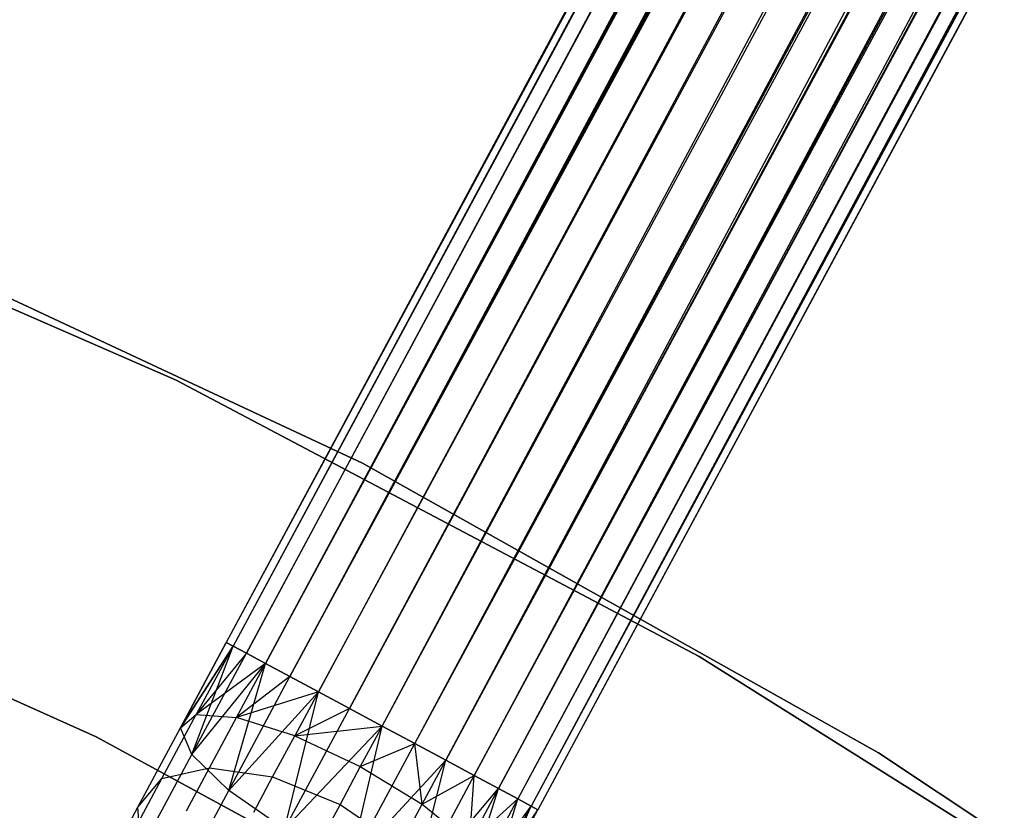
# Model space of a CAD drawing. Extents: x -189 to 189, y -189 to 189.
# Tile 475 of 591: x 18.42 to 23.96, y 37.62 to 42.07. Entities that reach past the tile are written whole.
import ezdxf

# ---------------------------------------------------------------- set-up
doc = ezdxf.new("R2010")
doc.units = 0
doc.header["$LTSCALE"] = 25.4
doc.layers.get('0').update_dxf_attribs({"linetype": 'CONTINUOUS'})

# ---------------------------------------------------------------- blocks, each defined once
blk = doc.blocks.new('CAMELEON-KENAI-C-12244_STL')
at = {"color": 0}
for p, q in [((78.8336, 148.9068, -9.3955), (19.5826, 38.5674, -9.3955)), ((78.8336, 148.9068, -9.3955), (19.5826, 38.5674, -9.6045)), ((78.8336, 148.9068, -9.3955), (19.5826, 38.5674, -9.3955)), ((78.8336, 148.9068, -9.3955), (19.5826, 38.5674, -9.6045)), ((78.8336, 148.9068, -9.3955), (19.6209, 38.5468, -9.809)), ((78.8336, 148.9068, -9.3955), (19.6209, 38.5468, -9.809)), ((78.9468, 148.846, -9), (19.5826, 38.5674, -9.3955)), ((78.9468, 148.846, -9), (19.5826, 38.5674, -9.3955)), ((78.8719, 148.8862, -9.809), (19.6209, 38.5468, -9.809)), ((78.8719, 148.8862, -9.809), (19.6209, 38.5468, -9.809)), ((78.9468, 148.846, -9), (19.6209, 38.5468, -9.191)), ((78.9468, 148.846, -9), (19.6209, 38.5468, -9.191)), ((78.8719, 148.8862, -9.809), (19.6958, 38.5066, -10)), ((78.8719, 148.8862, -9.809), (19.6958, 38.5066, -10)), ((19.6958, 38.5066, -9), (78.9468, 148.846, -9)), ((19.6958, 38.5066, -9), (78.9468, 148.846, -9)), ((78.8719, 148.8862, -9.809), (19.8041, 38.4484, -10.1691)), ((78.8719, 148.8862, -9.809), (19.8041, 38.4484, -10.1691)), ((19.8041, 38.4484, -8.8309), (78.9468, 148.846, -9)), ((19.8041, 38.4484, -8.8309), (78.9468, 148.846, -9)), ((79.0551, 148.7878, -10.1691), (19.8041, 38.4484, -10.1691)), ((79.0551, 148.7878, -10.1691), (19.8041, 38.4484, -10.1691)), ((79.0551, 148.7878, -10.1691), (19.9409, 38.3749, -10.309)), ((79.0551, 148.7878, -10.1691), (19.9409, 38.3749, -10.309)), ((19.8041, 38.4484, -8.8309), (79.1919, 148.7144, -8.691)), ((19.8041, 38.4484, -8.8309), (79.1919, 148.7144, -8.691)), ((19.9409, 38.3749, -8.691), (79.1919, 148.7144, -8.691)), ((19.9409, 38.3749, -8.691), (79.1919, 148.7144, -8.691)), ((79.3514, 148.6287, -10.4135), (19.9409, 38.3749, -10.309)), ((79.3514, 148.6287, -10.4135), (19.9409, 38.3749, -10.309)), ((79.3514, 148.6287, -10.4135), (20.1004, 38.2893, -10.4135)), ((79.3514, 148.6287, -10.4135), (20.1004, 38.2893, -10.4135)), ((20.2756, 38.1952, -10.4781), (79.3514, 148.6287, -10.4135)), ((20.2756, 38.1952, -10.4781), (79.3514, 148.6287, -10.4135)), ((20.4588, 38.0969, -10.5), (79.3514, 148.6287, -10.4135)), ((20.4588, 38.0969, -10.5), (79.3514, 148.6287, -10.4135)), ((19.9409, 38.3749, -8.691), (79.5266, 148.5346, -8.5219)), ((19.9409, 38.3749, -8.691), (79.5266, 148.5346, -8.5219)), ((20.1004, 38.2893, -8.5864), (79.5266, 148.5346, -8.5219)), ((20.1004, 38.2893, -8.5864), (79.5266, 148.5346, -8.5219)), ((79.5266, 148.5346, -8.5219), (20.2756, 38.1952, -8.5219)), ((79.5266, 148.5346, -8.5219), (20.2756, 38.1952, -8.5219)), ((20.4588, 38.0969, -8.5), (79.7098, 148.4363, -8.5)), ((20.4588, 38.0969, -8.5), (79.7098, 148.4363, -8.5)), ((20.4588, 38.0969, -10.5), (79.7098, 148.4363, -10.5)), ((20.4588, 38.0969, -10.5), (79.7098, 148.4363, -10.5)), ((20.6419, 37.9985, -10.4781), (79.7098, 148.4363, -10.5)), ((20.6419, 37.9985, -10.4781), (79.7098, 148.4363, -10.5)), ((20.8171, 37.9044, -10.4135), (79.7098, 148.4363, -10.5)), ((20.8171, 37.9044, -10.4135), (79.7098, 148.4363, -10.5)), ((20.6419, 37.9985, -8.5219), (79.893, 148.3379, -8.5219)), ((20.6419, 37.9985, -8.5219), (79.893, 148.3379, -8.5219)), ((80.0681, 148.2439, -10.4135), (20.8171, 37.9044, -10.4135)), ((80.0681, 148.2439, -10.4135), (20.8171, 37.9044, -10.4135)), ((80.0681, 148.2439, -10.4135), (20.9766, 37.8188, -10.309)), ((80.0681, 148.2439, -10.4135), (20.9766, 37.8188, -10.309)), ((80.0681, 148.2439, -10.4135), (21.1135, 37.7453, -10.1691)), ((80.0681, 148.2439, -10.4135), (21.1135, 37.7453, -10.1691)), ((20.6419, 37.9985, -8.5219), (80.2276, 148.1582, -8.691)), ((20.6419, 37.9985, -8.5219), (80.2276, 148.1582, -8.691)), ((20.8171, 37.9044, -8.5864), (80.2276, 148.1582, -8.691)), ((20.8171, 37.9044, -8.5864), (80.2276, 148.1582, -8.691)), ((80.2276, 148.1582, -8.691), (20.9766, 37.8188, -8.691)), ((80.2276, 148.1582, -8.691), (20.9766, 37.8188, -8.691)), ((80.3645, 148.0847, -10.1691), (21.1135, 37.7453, -10.1691)), ((80.3645, 148.0847, -10.1691), (21.1135, 37.7453, -10.1691)), ((80.3645, 148.0847, -10.1691), (21.2218, 37.6871, -10)), ((80.3645, 148.0847, -10.1691), (21.2218, 37.6871, -10)), ((80.3645, 148.0847, -10.1691), (21.2967, 37.6469, -9.809)), ((80.3645, 148.0847, -10.1691), (21.2967, 37.6469, -9.809)), ((20.9766, 37.8188, -8.691), (80.4728, 148.0266, -9)), ((20.9766, 37.8188, -8.691), (80.4728, 148.0266, -9)), ((21.1135, 37.7453, -8.8309), (80.4728, 148.0266, -9)), ((21.1135, 37.7453, -8.8309), (80.4728, 148.0266, -9)), ((80.4728, 148.0266, -9), (21.2218, 37.6871, -9)), ((80.4728, 148.0266, -9), (21.2218, 37.6871, -9)), ((80.4728, 148.0266, -9), (21.2967, 37.6469, -9.191)), ((80.4728, 148.0266, -9), (21.2967, 37.6469, -9.191)), ((80.5477, 147.9863, -9.809), (21.2967, 37.6469, -9.809)), ((80.5477, 147.9863, -9.809), (21.2967, 37.6469, -9.809)), ((80.586, 147.9658, -9.3955), (21.2967, 37.6469, -9.191)), ((80.586, 147.9658, -9.3955), (21.2967, 37.6469, -9.191)), ((80.5477, 147.9863, -9.809), (21.335, 37.6264, -9.6045)), ((80.5477, 147.9863, -9.809), (21.335, 37.6264, -9.3955)), ((80.5477, 147.9863, -9.809), (21.335, 37.6264, -9.6045)), ((80.5477, 147.9863, -9.809), (21.335, 37.6264, -9.3955)), ((80.586, 147.9658, -9.3955), (21.335, 37.6264, -9.3955)), ((80.586, 147.9658, -9.3955), (21.335, 37.6264, -9.3955)), ((19.3016, 40.042, -1), (16.2549, 41.3712, -1)), ((16.2549, 41.3712, -8.5), (19.3016, 40.042, -8.5)), ((19.3016, 40.042, -1), (16.2549, 41.3712, -1)), ((16.2549, 41.3712, -8.5), (19.3016, 40.042, -8.5)), ((20.3487, 39.5768, -1), (17.3338, 40.9856, -1)), ((17.3338, 40.9856), (20.3487, 39.5768)), ((20.3487, 39.5768, -1), (17.3338, 40.9856, -1)), ((17.3338, 40.9856), (20.3487, 39.5768)), ((22.2404, 38.4887, -1), (19.3016, 40.042, -1)), ((19.3016, 40.042, -8.5), (22.2404, 38.4887, -8.5)), ((19.3016, 40.042, -1), (19.3016, 40.042, -8.5)), ((22.2404, 38.4887, -1), (19.3016, 40.042, -1)), ((19.3016, 40.042, -8.5), (22.2404, 38.4887, -8.5)), ((19.3016, 40.042, -1), (19.3016, 40.042, -8.5)), ((23.2499, 37.9466, -1), (20.3487, 39.5768, -1)), ((20.3487, 39.5768, -1), (20.3487, 39.5768)), ((20.3487, 39.5768), (23.2499, 37.9466)), ((20.3487, 39.5768, -1), (20.3487, 39.5768)), ((23.2499, 37.9466, -1), (20.3487, 39.5768, -1)), ((20.3487, 39.5768), (23.2499, 37.9466)), ((15.884, 39.3664, -1), (18.8513, 38.0361, -1)), ((18.8513, 38.0361, -8.5), (15.884, 39.3664, -8.5)), ((18.8513, 38.0361, -8.5), (15.884, 39.3664, -8.5)), ((15.884, 39.3664, -1), (18.8513, 38.0361, -1)), ((19.3249, 38.0875, -9.5328), (19.5826, 38.5674, -9.6045)), ((19.5826, 38.5674, -9.3955), (19.3249, 38.0875, -9.5328)), ((19.5826, 38.5674, -9.3955), (19.3249, 38.0875, -9.5328)), ((19.3249, 38.0875, -9.5328), (19.5826, 38.5674, -9.6045)), ((19.3249, 38.0875, -9.5328), (19.6209, 38.5468, -9.809)), ((19.3249, 38.0875, -9.5328), (19.6209, 38.5468, -9.809)), ((19.6209, 38.5468, -9.191), (19.3249, 38.0875, -9.5328)), ((19.6209, 38.5468, -9.191), (19.3249, 38.0875, -9.5328)), ((19.3897, 37.9365, -9.9148), (19.6209, 38.5468, -9.809)), ((19.3897, 37.9365, -9.9148), (19.6209, 38.5468, -9.809)), ((19.6209, 38.5468, -9.191), (19.4138, 38.1612, -9.1334)), ((19.6209, 38.5468, -9.191), (19.4138, 38.1612, -9.1334)), ((19.5826, 38.5674, -9.6045), (19.6209, 38.5468, -9.809)), ((19.6209, 38.5468, -9.191), (19.5826, 38.5674, -9.3955)), ((19.6209, 38.5468, -9.191), (19.5826, 38.5674, -9.3955)), ((19.5826, 38.5674, -9.6045), (19.6209, 38.5468, -9.809)), ((19.6209, 38.5468, -9.809), (19.6958, 38.5066, -10)), ((19.6958, 38.5066, -9), (19.6209, 38.5468, -9.191)), ((19.6958, 38.5066, -9), (19.6209, 38.5468, -9.191)), ((19.6209, 38.5468, -9.809), (19.6958, 38.5066, -10)), ((19.3897, 37.9365, -9.9148), (19.6958, 38.5066, -10)), ((19.3897, 37.9365, -9.9148), (19.6958, 38.5066, -10)), ((19.6958, 38.5066, -9), (19.4138, 38.1612, -9.1334)), ((19.6958, 38.5066, -9), (19.4138, 38.1612, -9.1334)), ((19.6958, 38.5066, -10), (19.8041, 38.4484, -10.1691)), ((19.8041, 38.4484, -8.8309), (19.6958, 38.5066, -9)), ((19.8041, 38.4484, -8.8309), (19.6958, 38.5066, -9)), ((19.6958, 38.5066, -10), (19.8041, 38.4484, -10.1691)), ((25.055, 36.7202, -1), (22.2404, 38.4887, -1)), ((22.2404, 38.4887, -8.5), (25.055, 36.7202, -8.5)), ((22.2404, 38.4887, -1), (22.2404, 38.4887, -8.5)), ((25.055, 36.7202, -1), (22.2404, 38.4887, -1)), ((22.2404, 38.4887, -8.5), (25.055, 36.7202, -8.5)), ((22.2404, 38.4887, -1), (22.2404, 38.4887, -8.5)), ((19.3897, 37.9365, -9.9148), (19.8041, 38.4484, -10.1691)), ((19.3897, 37.9365, -9.9148), (19.8041, 38.4484, -10.1691)), ((19.8041, 38.4484, -8.8309), (19.4138, 38.1612, -9.1334)), ((19.8041, 38.4484, -8.8309), (19.4138, 38.1612, -9.1334)), ((19.597, 37.7344, -10.2133), (19.8041, 38.4484, -10.1691)), ((19.597, 37.7344, -10.2133), (19.8041, 38.4484, -10.1691)), ((19.6411, 38.145, -8.7855), (19.8041, 38.4484, -8.8309)), ((19.6411, 38.145, -8.7855), (19.8041, 38.4484, -8.8309)), ((19.8041, 38.4484, -10.1691), (19.9409, 38.3749, -10.309)), ((19.9409, 38.3749, -8.691), (19.8041, 38.4484, -8.8309)), ((19.9409, 38.3749, -8.691), (19.8041, 38.4484, -8.8309)), ((19.8041, 38.4484, -10.1691), (19.9409, 38.3749, -10.309)), ((19.597, 37.7344, -10.2133), (19.9409, 38.3749, -10.309)), ((19.597, 37.7344, -10.2133), (19.9409, 38.3749, -10.309)), ((19.9409, 38.3749, -8.691), (19.6411, 38.145, -8.7855)), ((19.9409, 38.3749, -8.691), (19.6411, 38.145, -8.7855)), ((19.9409, 38.3749, -10.309), (20.1004, 38.2893, -10.4135)), ((20.1004, 38.2893, -8.5864), (19.9409, 38.3749, -8.691)), ((20.1004, 38.2893, -8.5864), (19.9409, 38.3749, -8.691)), ((19.9409, 38.3749, -10.309), (20.1004, 38.2893, -10.4135)), ((19.597, 37.7344, -10.2133), (20.1004, 38.2893, -10.4135)), ((19.597, 37.7344, -10.2133), (20.1004, 38.2893, -10.4135)), ((20.1004, 38.2893, -8.5864), (19.6411, 38.145, -8.7855)), ((20.1004, 38.2893, -8.5864), (19.6411, 38.145, -8.7855)), ((19.9109, 37.5161, -10.3767), (20.1004, 38.2893, -10.4135)), ((19.9109, 37.5161, -10.3767), (20.1004, 38.2893, -10.4135)), ((20.1004, 38.2893, -8.5864), (19.9674, 38.0415, -8.5494)), ((20.1004, 38.2893, -8.5864), (19.9674, 38.0415, -8.5494)), ((20.1004, 38.2893, -10.4135), (20.2756, 38.1952, -10.4781)), ((20.2756, 38.1952, -8.5219), (20.1004, 38.2893, -8.5864)), ((20.2756, 38.1952, -8.5219), (20.1004, 38.2893, -8.5864)), ((20.1004, 38.2893, -10.4135), (20.2756, 38.1952, -10.4781)), ((19.9109, 37.5161, -10.3767), (20.2756, 38.1952, -10.4781)), ((19.9109, 37.5161, -10.3767), (20.2756, 38.1952, -10.4781)), ((20.2756, 38.1952, -8.5219), (19.9674, 38.0415, -8.5494)), ((20.2756, 38.1952, -8.5219), (19.9674, 38.0415, -8.5494)), ((20.2756, 38.1952, -10.4781), (20.4588, 38.0969, -10.5)), ((20.4588, 38.0969, -8.5), (20.2756, 38.1952, -8.5219)), ((20.4588, 38.0969, -8.5), (20.2756, 38.1952, -8.5219)), ((20.2756, 38.1952, -10.4781), (20.4588, 38.0969, -10.5)), ((19.2209, 37.8019, -8.9644), (19.4138, 38.1612, -9.1334)), ((19.2209, 37.8019, -8.9644), (19.4138, 38.1612, -9.1334)), ((19.3249, 38.0875, -9.5328), (19.4138, 38.1612, -9.1334)), ((19.3249, 38.0875, -9.5328), (19.4138, 38.1612, -9.1334)), ((19.4138, 38.1612, -9.1334), (19.6411, 38.145, -8.7855)), ((19.4138, 38.1612, -9.1334), (19.6411, 38.145, -8.7855)), ((19.4892, 37.8622, -8.6526), (19.6411, 38.145, -8.7855)), ((19.4892, 37.8622, -8.6526), (19.6411, 38.145, -8.7855)), ((19.9674, 38.0415, -8.5494), (19.6411, 38.145, -8.7855)), ((19.9674, 38.0415, -8.5494), (19.6411, 38.145, -8.7855)), ((19.0848, 37.6403, -9.3226), (19.3249, 38.0875, -9.5328)), ((19.0848, 37.6403, -9.3226), (19.3249, 38.0875, -9.5328)), ((19.3897, 37.9365, -9.9148), (19.3249, 38.0875, -9.5328)), ((19.3897, 37.9365, -9.9148), (19.3249, 38.0875, -9.5328)), ((19.9109, 37.5161, -10.3767), (20.4588, 38.0969, -10.5)), ((19.9109, 37.5161, -10.3767), (20.4588, 38.0969, -10.5)), ((19.9674, 38.0415, -8.5494), (20.4588, 38.0969, -8.5)), ((19.9674, 38.0415, -8.5494), (20.4588, 38.0969, -8.5)), ((20.2773, 37.3194, -10.3767), (20.4588, 38.0969, -10.5)), ((20.2773, 37.3194, -10.3767), (20.4588, 38.0969, -10.5)), ((20.4588, 38.0969, -8.5), (20.3363, 37.8688, -8.4659)), ((20.4588, 38.0969, -8.5), (20.3363, 37.8688, -8.4659)), ((20.6419, 37.9985, -8.5219), (20.4588, 38.0969, -8.5)), ((20.4588, 38.0969, -10.5), (20.6419, 37.9985, -10.4781)), ((20.6419, 37.9985, -8.5219), (20.4588, 38.0969, -8.5)), ((20.4588, 38.0969, -10.5), (20.6419, 37.9985, -10.4781)), ((18.8513, 38.0361, -1), (21.7082, 36.4826, -1)), ((21.7082, 36.4826, -8.5), (18.8513, 38.0361, -8.5)), ((18.8513, 38.0361, -8.5), (18.8513, 38.0361, -1)), ((18.8513, 38.0361, -8.5), (18.8513, 38.0361, -1)), ((21.7082, 36.4826, -8.5), (18.8513, 38.0361, -8.5)), ((18.8513, 38.0361, -1), (21.7082, 36.4826, -1)), ((19.8434, 37.8107, -8.4409), (19.9674, 38.0415, -8.5494)), ((19.8434, 37.8107, -8.4409), (19.9674, 38.0415, -8.5494)), ((19.9674, 38.0415, -8.5494), (20.3363, 37.8688, -8.4659)), ((19.9674, 38.0415, -8.5494), (20.3363, 37.8688, -8.4659)), ((20.2773, 37.3194, -10.3767), (20.6419, 37.9985, -10.4781)), ((20.2773, 37.3194, -10.3767), (20.6419, 37.9985, -10.4781)), ((20.3363, 37.8688, -8.4659), (20.6419, 37.9985, -8.5219)), ((20.3363, 37.8688, -8.4659), (20.6419, 37.9985, -8.5219)), ((20.6841, 37.6567, -8.5494), (20.6419, 37.9985, -8.5219)), ((20.6841, 37.6567, -8.5494), (20.6419, 37.9985, -8.5219)), ((20.8171, 37.9044, -8.5864), (20.6419, 37.9985, -8.5219)), ((20.6419, 37.9985, -10.4781), (20.8171, 37.9044, -10.4135)), ((20.8171, 37.9044, -8.5864), (20.6419, 37.9985, -8.5219)), ((20.6419, 37.9985, -10.4781), (20.8171, 37.9044, -10.4135)), ((19.1044, 37.4053, -9.6651), (19.3897, 37.9365, -9.9148)), ((19.1044, 37.4053, -9.6651), (19.3897, 37.9365, -9.9148)), ((19.597, 37.7344, -10.2133), (19.3897, 37.9365, -9.9148)), ((19.597, 37.7344, -10.2133), (19.3897, 37.9365, -9.9148)), ((26.0211, 36.1042, -1), (23.2499, 37.9466, -1)), ((23.2499, 37.9466, -1), (23.2499, 37.9466)), ((23.2499, 37.9466), (26.0211, 36.1042)), ((23.2499, 37.9466, -1), (23.2499, 37.9466)), ((26.0211, 36.1042, -1), (23.2499, 37.9466, -1)), ((23.2499, 37.9466), (26.0211, 36.1042)), ((19.2209, 37.8019, -8.9644), (19.4892, 37.8622, -8.6526)), ((19.2209, 37.8019, -8.9644), (19.4892, 37.8622, -8.6526)), ((19.3588, 37.6193, -8.4411), (19.4892, 37.8622, -8.6526)), ((19.3588, 37.6193, -8.4411), (19.4892, 37.8622, -8.6526)), ((19.4892, 37.8622, -8.6526), (19.8434, 37.8107, -8.4409)), ((19.4892, 37.8622, -8.6526), (19.8434, 37.8107, -8.4409)), ((20.3363, 37.8688, -8.4659), (20.2222, 37.6563, -8.366)), ((20.3363, 37.8688, -8.4659), (20.2222, 37.6563, -8.366)), ((20.2773, 37.3194, -10.3767), (20.8171, 37.9044, -10.4135)), ((20.2773, 37.3194, -10.3767), (20.8171, 37.9044, -10.4135)), ((20.3363, 37.8688, -8.4659), (20.6841, 37.6567, -8.5494)), ((20.3363, 37.8688, -8.4659), (20.6841, 37.6567, -8.5494)), ((20.6327, 37.1783, -10.2133), (20.8171, 37.9044, -10.4135)), ((20.6327, 37.1783, -10.2133), (20.8171, 37.9044, -10.4135)), ((20.6841, 37.6567, -8.5494), (20.8171, 37.9044, -8.5864)), ((20.6841, 37.6567, -8.5494), (20.8171, 37.9044, -8.5864)), ((20.9766, 37.8188, -8.691), (20.8171, 37.9044, -8.5864)), ((20.8171, 37.9044, -10.4135), (20.9766, 37.8188, -10.309)), ((20.8171, 37.9044, -10.4135), (20.9766, 37.8188, -10.309)), ((20.9766, 37.8188, -8.691), (20.8171, 37.9044, -8.5864)), ((19.737, 37.6124, -8.2682), (19.8434, 37.8107, -8.4409)), ((19.737, 37.6124, -8.2682), (19.8434, 37.8107, -8.4409)), ((19.8434, 37.8107, -8.4409), (20.2222, 37.6563, -8.366)), ((19.8434, 37.8107, -8.4409), (20.2222, 37.6563, -8.366)), ((20.6327, 37.1783, -10.2133), (20.9766, 37.8188, -10.309)), ((20.6327, 37.1783, -10.2133), (20.9766, 37.8188, -10.309)), ((20.6841, 37.6567, -8.5494), (20.9766, 37.8188, -8.691)), ((20.6841, 37.6567, -8.5494), (20.9766, 37.8188, -8.691)), ((20.9505, 37.4418, -8.7855), (20.9766, 37.8188, -8.691)), ((20.9505, 37.4418, -8.7855), (20.9766, 37.8188, -8.691)), ((21.1135, 37.7453, -8.8309), (20.9766, 37.8188, -8.691)), ((20.9766, 37.8188, -10.309), (21.1135, 37.7453, -10.1691)), ((20.9766, 37.8188, -10.309), (21.1135, 37.7453, -10.1691)), ((21.1135, 37.7453, -8.8309), (20.9766, 37.8188, -8.691)), ((19.0552, 37.4934, -8.6957), (19.2209, 37.8019, -8.9644)), ((19.0552, 37.4934, -8.6957), (19.2209, 37.8019, -8.9644)), ((19.0848, 37.6403, -9.3226), (19.2209, 37.8019, -8.9644)), ((19.0848, 37.6403, -9.3226), (19.2209, 37.8019, -8.9644)), ((19.2765, 37.1375, -9.9327), (19.597, 37.7344, -10.2133)), ((19.2765, 37.1375, -9.9327), (19.597, 37.7344, -10.2133)), ((19.9109, 37.5161, -10.3767), (19.597, 37.7344, -10.2133)), ((19.9109, 37.5161, -10.3767), (19.597, 37.7344, -10.2133)), ((20.6327, 37.1783, -10.2133), (21.1135, 37.7453, -10.1691)), ((20.6327, 37.1783, -10.2133), (21.1135, 37.7453, -10.1691)), ((20.9156, 37.1171, -9.9148), (21.1135, 37.7453, -10.1691)), ((20.9156, 37.1171, -9.9148), (21.1135, 37.7453, -10.1691)), ((20.9505, 37.4418, -8.7855), (21.1135, 37.7453, -8.8309)), ((20.9505, 37.4418, -8.7855), (21.1135, 37.7453, -8.8309)), ((21.2218, 37.6871, -9), (21.1135, 37.7453, -8.8309)), ((21.1135, 37.7453, -10.1691), (21.2218, 37.6871, -10)), ((21.1135, 37.7453, -10.1691), (21.2218, 37.6871, -10)), ((21.2218, 37.6871, -9), (21.1135, 37.7453, -8.8309)), ((18.8786, 37.2563, -8.9881), (19.0848, 37.6403, -9.3226)), ((18.8786, 37.2563, -8.9881), (19.0848, 37.6403, -9.3226)), ((19.1044, 37.4053, -9.6651), (19.0848, 37.6403, -9.3226)), ((19.1044, 37.4053, -9.6651), (19.0848, 37.6403, -9.3226)), ((20.2222, 37.6563, -8.366), (20.1242, 37.4739, -8.2071)), ((20.2222, 37.6563, -8.366), (20.1242, 37.4739, -8.2071)), ((20.2222, 37.6563, -8.366), (20.5601, 37.4258, -8.4409)), ((20.2222, 37.6563, -8.366), (20.5601, 37.4258, -8.4409)), ((20.5601, 37.4258, -8.4409), (20.6841, 37.6567, -8.5494)), ((20.5601, 37.4258, -8.4409), (20.6841, 37.6567, -8.5494)), ((20.6841, 37.6567, -8.5494), (20.9505, 37.4418, -8.7855)), ((20.6841, 37.6567, -8.5494), (20.9505, 37.4418, -8.7855)), ((20.9156, 37.1171, -9.9148), (21.2218, 37.6871, -10)), ((20.9156, 37.1171, -9.9148), (21.2218, 37.6871, -10)), ((20.9156, 37.1171, -9.9148), (21.2967, 37.6469, -9.809)), ((20.9156, 37.1171, -9.9148), (21.2967, 37.6469, -9.809)), ((20.9505, 37.4418, -8.7855), (21.2218, 37.6871, -9)), ((20.9505, 37.4418, -8.7855), (21.2218, 37.6871, -9)), ((21.0773, 37.1465, -9.5328), (21.2967, 37.6469, -9.809)), ((21.0773, 37.1465, -9.5328), (21.2967, 37.6469, -9.809)), ((21.0896, 37.2613, -9.1334), (21.2218, 37.6871, -9)), ((21.0896, 37.2613, -9.1334), (21.2218, 37.6871, -9)), ((21.0896, 37.2613, -9.1334), (21.2967, 37.6469, -9.191)), ((21.0896, 37.2613, -9.1334), (21.2967, 37.6469, -9.191)), ((21.2967, 37.6469, -9.191), (21.2218, 37.6871, -9)), ((21.2218, 37.6871, -10), (21.2967, 37.6469, -9.809)), ((21.2218, 37.6871, -10), (21.2967, 37.6469, -9.809)), ((21.2967, 37.6469, -9.191), (21.2218, 37.6871, -9)), ((21.335, 37.6264, -9.3955), (21.2967, 37.6469, -9.191)), ((21.2967, 37.6469, -9.809), (21.335, 37.6264, -9.6045)), ((21.2967, 37.6469, -9.809), (21.335, 37.6264, -9.6045)), ((21.335, 37.6264, -9.3955), (21.2967, 37.6469, -9.191)), ((21.0773, 37.1465, -9.5328), (21.335, 37.6264, -9.3955)), ((21.0773, 37.1465, -9.5328), (21.335, 37.6264, -9.6045)), ((21.0773, 37.1465, -9.5328), (21.335, 37.6264, -9.3955)), ((21.0773, 37.1465, -9.5328), (21.335, 37.6264, -9.6045)), ((21.0896, 37.2613, -9.1334), (21.335, 37.6264, -9.3955)), ((21.0896, 37.2613, -9.1334), (21.335, 37.6264, -9.3955))]:
    blk.add_line(p, q, dxfattribs=at)

msp = doc.modelspace()

# ---------------------------------------------------------------- block references
at = {"color": 0}
msp.add_blockref('CAMELEON-KENAI-C-12244_STL', (0, 0), dxfattribs=at)

doc.saveas('drawing.dxf')
